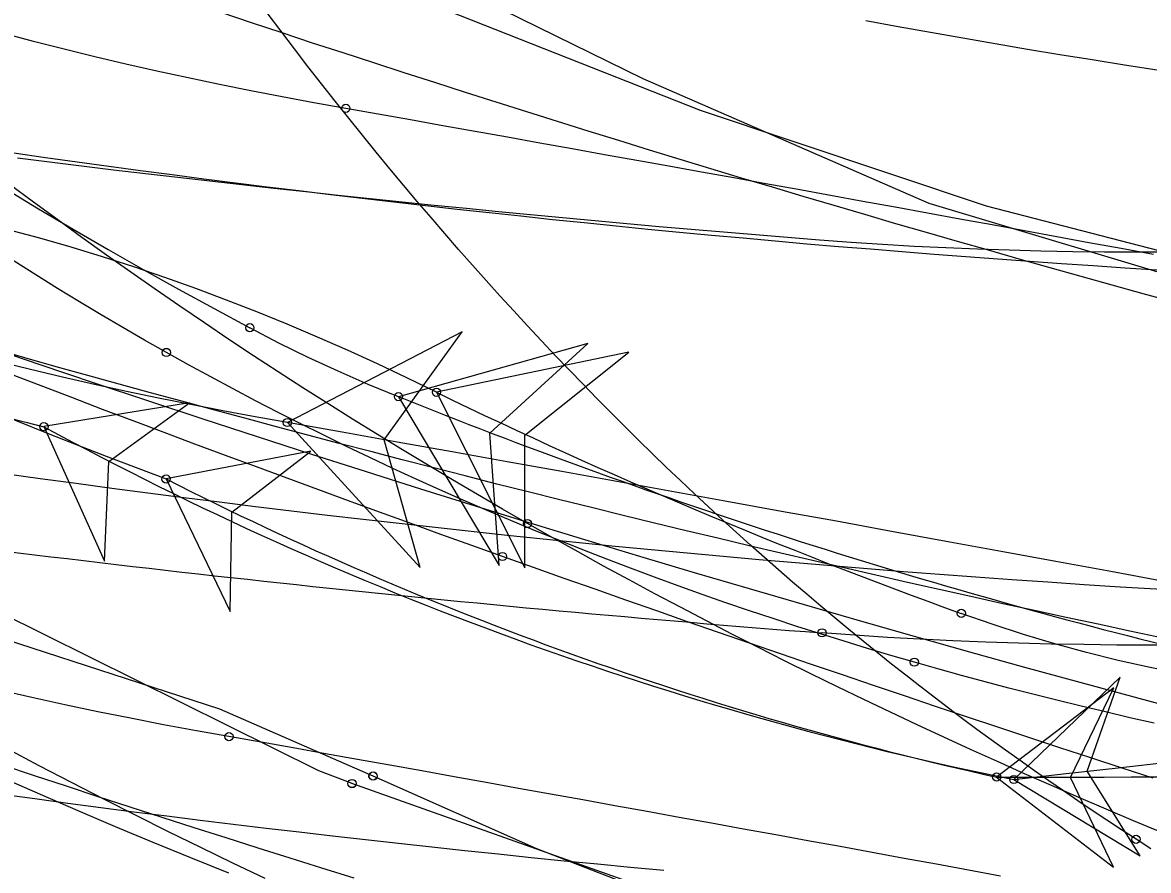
# Model space of a CAD drawing. Extents: x -14 to 1565148, y -25 to 642856.
# Drawn here: x 1564919.5 to 1564930.94, y 636514.98 to 636523.61 of the extents above; entities that cross this region are included whole.
import ezdxf

# ---------------------------------------------------------------- set-up
doc = ezdxf.new("R2010")
doc.units = 0
for name, color, linetype in [('DR_P_Headwall', 7, 'Continuous'), ('GE_P_Alignment_100_Stations', 7, 'Continuous'), ('MT_P_Work_Area', 7, 'Continuous'), ('PM_P_Edge_Line', 7, 'Continuous'), ('TR_Turning_Path25', 7, 'Continuous'), ('TR_Turning_Path26', 7, 'Continuous'), ('TR_Turning_Path28', 7, 'Continuous'), ('TR_Turning_Path28 - Copy-1', 7, 'Continuous'), ('TR_Turning_Path29', 7, 'Continuous')]:
    doc.layers.add(name, color=color, linetype=linetype)

msp = doc.modelspace()

# ---------------------------------------------------------------- linework, layer by layer
at = {"layer": 'DR_P_Headwall'}
for points in [[(1564928.072, 636523.627), (1564928.4, 636523.566), (1564928.728, 636523.506), (1564929.057, 636523.448), (1564929.386, 636523.391), (1564929.715, 636523.335), (1564930.044, 636523.281), (1564930.373, 636523.228), (1564930.702, 636523.176), (1564931.032, 636523.125)], [(1564919.714, 636519.494), (1564920.33, 636518.126), (1564920.375, 636519.139), (1564921.194, 636519.735), (1564919.714, 636519.494)], [(1564929.575, 636515.904), (1564930.859, 636515.129), (1564930.32, 636515.988), (1564930.656, 636516.944), (1564929.575, 636515.904)]]:
    msp.add_lwpolyline(points, dxfattribs=at)
for points in [[(1564919.714, 636519.494), (1564920.33, 636518.126), (1564920.375, 636519.139), (1564921.194, 636519.735)], [(1564929.575, 636515.904), (1564930.859, 636515.129), (1564930.32, 636515.988), (1564930.656, 636516.944)]]:
    msp.add_lwpolyline(points, close=True, dxfattribs=at)
for centre in [(1564919.714, 636519.494), (1564919.714, 636519.494), (1564929.575, 636515.904), (1564929.575, 636515.904)]:
    msp.add_circle(centre, 0.0417, dxfattribs=at)
for centre, radius, start, end in [((1564958.07, 636669.394), 154.73, 251.12048, 255.64723), ((1564613.99, 639342.494), 2844.152, 276.370616, 277.059009), ((1564936.633, 636550.633), 35.439, 241.4832, 258.5123)]:
    msp.add_arc(centre, radius, start, end, dxfattribs=at)
at = {"layer": 'GE_P_Alignment_100_Stations'}
for points in [[(1564922.847, 636515.863), (1564922.508, 636515.994), (1564919.257, 636517.608), (1564916.185, 636519.447), (1564913.245, 636521.491), (1564910.451, 636523.729), (1564907.815, 636526.153), (1564905.35, 636528.75), (1564903.067, 636531.509), (1564900.977, 636534.416), (1564899.09, 636537.459), (1564897.413, 636540.623), (1564895.955, 636543.894), (1564894.723, 636547.256), (1564893.722, 636550.695), (1564892.958, 636554.193), (1564892.433, 636557.736), (1564892.167, 636560.948)], [(1564934.025, 636520.711), (1564931.584, 636520.902), (1564928.713, 636521.764), (1564925.805, 636523.031), (1564924.383, 636523.732)], [(1564934.03, 636520.821), (1564932.22, 636520.981), (1564929.296, 636521.736), (1564926.389, 636522.71), (1564923.822, 636523.723)], [(1564923.705, 636519.844), (1564923.405, 636519.99), (1564923.104, 636520.132), (1564922.8, 636520.271), (1564922.495, 636520.405), (1564922.188, 636520.535), (1564921.88, 636520.661), (1564921.569, 636520.782), (1564921.257, 636520.899), (1564920.943, 636521.011), (1564920.628, 636521.119), (1564920.31, 636521.221), (1564919.992, 636521.319), (1564919.671, 636521.411), (1564919.35, 636521.498), (1564919.026, 636521.579), (1564918.702, 636521.655), (1564918.376, 636521.725), (1564918.049, 636521.79), (1564917.721, 636521.848), (1564917.391, 636521.9), (1564917.061, 636521.947)], [(1564923.319, 636519.799), (1564923.01, 636519.924), (1564922.704, 636520.057), (1564922.402, 636520.197), (1564922.103, 636520.345), (1564921.808, 636520.5)], [(1564923.319, 636519.799), (1564924.341, 636518.08), (1564924.248, 636519.428), (1564925.244, 636520.341), (1564923.319, 636519.799)], [(1564923.705, 636519.844), (1564924.605, 636518.058), (1564924.605, 636519.409), (1564925.662, 636520.252), (1564923.705, 636519.844)], [(1564923.061, 636515.939), (1564921.502, 636516.621), (1564918.37, 636517.636), (1564915.142, 636518.166), (1564911.778, 636518.604), (1564909.759, 636518.863)], [(1564934.273, 636516.721), (1564933.94, 636516.722), (1564933.606, 636516.729), (1564933.273, 636516.743), (1564932.941, 636516.765), (1564932.609, 636516.793), (1564932.277, 636516.828), (1564931.947, 636516.871), (1564931.617, 636516.921), (1564931.289, 636516.979), (1564930.962, 636517.044), (1564930.636, 636517.116), (1564930.313, 636517.196), (1564929.991, 636517.284), (1564929.672, 636517.38), (1564929.355, 636517.483), (1564929.041, 636517.594)], [(1564921.962, 636514.897), (1564921.635, 636515.053), (1564921.308, 636515.212), (1564920.98, 636515.373), (1564920.653, 636515.537), (1564920.324, 636515.703), (1564919.996, 636515.873), (1564919.667, 636516.045), (1564919.337, 636516.22)], [(1564921.593, 636514.953), (1564921.209, 636515.107), (1564920.826, 636515.264), (1564920.443, 636515.424), (1564920.061, 636515.586), (1564919.68, 636515.751), (1564919.3, 636515.919)], [(1564934.785, 636512.874), (1564932.623, 636513.039), (1564929.145, 636513.817), (1564925.803, 636514.812), (1564922.846, 636515.863)], [(1564934.523, 636512.731), (1564931.664, 636512.938), (1564928.124, 636513.881), (1564924.726, 636515.2), (1564923.06, 636515.939)]]:
    msp.add_lwpolyline(points, dxfattribs=at)
for points in [[(1564923.319, 636519.799), (1564924.341, 636518.08), (1564924.248, 636519.428), (1564925.244, 636520.341)], [(1564923.705, 636519.844), (1564924.605, 636518.058), (1564924.605, 636519.409), (1564925.662, 636520.252)]]:
    msp.add_lwpolyline(points, close=True, dxfattribs=at)
for centre in [(1564921.808, 636520.5), (1564921.808, 636520.5), (1564923.319, 636519.799), (1564923.319, 636519.799), (1564923.705, 636519.844), (1564923.705, 636519.844), (1564929.041, 636517.594), (1564929.041, 636517.594), (1564923.06, 636515.939), (1564923.061, 636515.939), (1564922.846, 636515.863), (1564922.847, 636515.863)]:
    msp.add_circle(centre, 0.0417, dxfattribs=at)
for centre, radius, start, end in [((1564944.747, 636563.681), 48.896, 181.6039, 242.0214), ((1564947.475, 636568.781), 54.405, 244.0931, 250.1945), ((1564945.495, 636574.878), 59.375, 248.06888, 255.97371)]:
    msp.add_arc(centre, radius, start, end, dxfattribs=at)
at = {"layer": 'MT_P_Work_Area'}
for points in [[(1564920.959, 636520.249), (1564920.738, 636520.375), (1564920.516, 636520.503), (1564920.295, 636520.633), (1564920.074, 636520.765), (1564919.853, 636520.9), (1564919.632, 636521.037), (1564919.412, 636521.176), (1564919.191, 636521.318), (1564918.971, 636521.462), (1564918.751, 636521.609), (1564918.531, 636521.758), (1564918.312, 636521.909), (1564918.093, 636522.063), (1564917.874, 636522.22), (1564917.655, 636522.379), (1564917.437, 636522.54), (1564917.219, 636522.704), (1564917.001, 636522.871), (1564916.784, 636523.04), (1564916.567, 636523.211), (1564916.351, 636523.386), (1564916.135, 636523.563), (1564915.919, 636523.742)], [(1564931.03, 636521.087), (1564930.706, 636521.108), (1564930.383, 636521.129), (1564930.059, 636521.151), (1564929.735, 636521.174), (1564929.411, 636521.197), (1564929.087, 636521.221), (1564928.764, 636521.246), (1564928.44, 636521.272), (1564928.117, 636521.298), (1564927.793, 636521.325), (1564927.47, 636521.352), (1564927.147, 636521.381), (1564926.823, 636521.41), (1564926.5, 636521.44), (1564926.177, 636521.47), (1564925.854, 636521.501), (1564925.531, 636521.533), (1564925.208, 636521.566), (1564924.885, 636521.599), (1564924.562, 636521.634), (1564924.24, 636521.668), (1564923.917, 636521.704), (1564923.594, 636521.74), (1564923.272, 636521.777), (1564922.949, 636521.815), (1564922.627, 636521.853), (1564922.305, 636521.892), (1564921.983, 636521.932), (1564921.661, 636521.972), (1564921.339, 636522.013), (1564921.017, 636522.055), (1564920.695, 636522.098), (1564920.374, 636522.141), (1564920.052, 636522.185), (1564919.731, 636522.23), (1564919.409, 636522.275)], [(1564928.564, 636517.098), (1564928.326, 636517.167), (1564928.088, 636517.238), (1564927.849, 636517.311), (1564927.609, 636517.386), (1564927.369, 636517.462), (1564927.129, 636517.541), (1564926.888, 636517.621), (1564926.647, 636517.703), (1564926.405, 636517.788), (1564926.163, 636517.874), (1564925.921, 636517.962), (1564925.679, 636518.053), (1564925.436, 636518.146), (1564925.193, 636518.24), (1564924.948, 636518.338), (1564924.703, 636518.437), (1564924.461, 636518.538), (1564924.219, 636518.641), (1564923.978, 636518.745), (1564923.739, 636518.851), (1564923.5, 636518.959), (1564923.263, 636519.068), (1564923.027, 636519.179), (1564922.792, 636519.292), (1564922.559, 636519.406), (1564922.327, 636519.521), (1564922.096, 636519.639), (1564921.866, 636519.758), (1564921.637, 636519.878), (1564921.41, 636520), (1564921.184, 636520.124), (1564920.959, 636520.249)], [(1564931.003, 636516.476), (1564930.754, 636516.533), (1564930.506, 636516.591), (1564930.259, 636516.65), (1564930.013, 636516.71), (1564929.769, 636516.772), (1564929.525, 636516.834), (1564929.283, 636516.898), (1564929.042, 636516.964), (1564928.802, 636517.03), (1564928.564, 636517.098)], [(1564926.017, 636514.978), (1564925.679, 636515.01), (1564925.342, 636515.042), (1564925.005, 636515.075), (1564924.668, 636515.109), (1564924.331, 636515.144), (1564923.994, 636515.179), (1564923.657, 636515.215), (1564923.32, 636515.252), (1564922.983, 636515.289), (1564922.647, 636515.328), (1564922.31, 636515.367), (1564921.974, 636515.407), (1564921.637, 636515.447), (1564921.301, 636515.488), (1564920.965, 636515.53), (1564920.629, 636515.573), (1564920.293, 636515.617), (1564919.957, 636515.661), (1564919.621, 636515.706), (1564919.285, 636515.751)]]:
    msp.add_lwpolyline(points, dxfattribs=at)
for centre in [(1564920.959, 636520.249), (1564920.959, 636520.249), (1564928.564, 636517.098), (1564928.564, 636517.098)]:
    msp.add_circle(centre, 0.0417, dxfattribs=at)
msp.add_arc((1564940.192, 636668.113), 150.55, 258.94678, 267.90934, dxfattribs=at)
at = {"layer": 'PM_P_Edge_Line'}
for points in [[(1564920.956, 636518.962), (1564921.608, 636517.612), (1564921.626, 636518.625), (1564922.429, 636519.243)], [(1564929.4, 636515.929), (1564930.587, 636515.012), (1564930.15, 636515.926), (1564930.593, 636516.838)]]:
    msp.add_lwpolyline(points, close=True, dxfattribs=at)
for points in [[(1564920.956, 636518.962), (1564921.608, 636517.612), (1564921.626, 636518.625), (1564922.429, 636519.243), (1564920.956, 636518.962)], [(1564929.4, 636515.929), (1564930.587, 636515.012), (1564930.15, 636515.926), (1564930.593, 636516.838), (1564929.4, 636515.929)]]:
    msp.add_lwpolyline(points, dxfattribs=at)
for centre in [(1564920.956, 636518.962), (1564920.956, 636518.962), (1564929.4, 636515.929), (1564929.4, 636515.929)]:
    msp.add_circle(centre, 0.0417, dxfattribs=at)
for centre, radius, start, end in [((1564940.121, 636570.349), 54.844, 227.8201, 249.5466), ((1564937.144, 636550.752), 35.674, 243.0139, 257.463), ((1564929.931, 636628.105), 112.178, 269.72864, 278.66883)]:
    msp.add_arc(centre, radius, start, end, dxfattribs=at)
at = {"layer": 'TR_Turning_Path25'}
msp.add_arc((1564989.087, 636426.565), 91.716, 76.77078, 136.7592, dxfattribs=at)
at = {"layer": 'TR_Turning_Path26'}
for points in [[(1564922.783, 636522.732), (1564922.458, 636522.79), (1564922.137, 636522.849), (1564921.817, 636522.911), (1564921.498, 636522.975), (1564921.18, 636523.042), (1564920.863, 636523.111), (1564920.547, 636523.183), (1564920.232, 636523.257), (1564919.919, 636523.334), (1564919.607, 636523.413), (1564919.296, 636523.496), (1564918.987, 636523.581), (1564918.679, 636523.668)], [(1564930.996, 636521.244), (1564930.668, 636521.305), (1564930.339, 636521.365), (1564930.011, 636521.425), (1564929.683, 636521.486), (1564929.354, 636521.546), (1564929.026, 636521.606), (1564928.697, 636521.666), (1564928.369, 636521.726), (1564928.041, 636521.786), (1564927.712, 636521.845), (1564927.384, 636521.905), (1564927.055, 636521.965), (1564926.727, 636522.024), (1564926.398, 636522.083), (1564926.069, 636522.143), (1564925.741, 636522.202), (1564925.412, 636522.261), (1564925.084, 636522.32), (1564924.755, 636522.379), (1564924.427, 636522.438), (1564924.098, 636522.497), (1564923.769, 636522.556), (1564923.441, 636522.615), (1564923.112, 636522.673), (1564922.783, 636522.732)], [(1564924.631, 636518.508), (1564924.376, 636518.655), (1564924.121, 636518.803), (1564923.867, 636518.953), (1564923.613, 636519.104), (1564923.359, 636519.258), (1564923.106, 636519.413), (1564922.853, 636519.57), (1564922.6, 636519.729), (1564922.348, 636519.889), (1564922.097, 636520.052), (1564921.845, 636520.216), (1564921.595, 636520.382), (1564921.345, 636520.55), (1564921.095, 636520.72), (1564920.846, 636520.891), (1564920.597, 636521.065), (1564920.349, 636521.24), (1564920.101, 636521.417), (1564919.854, 636521.597), (1564919.608, 636521.778), (1564919.362, 636521.96)], [(1564922.189, 636519.536), (1564923.538, 636518.06), (1564923.174, 636519.361), (1564923.965, 636520.457), (1564922.189, 636519.536)], [(1564922.189, 636519.536), (1564921.861, 636519.595), (1564921.533, 636519.656), (1564921.206, 636519.719), (1564920.879, 636519.785), (1564920.553, 636519.853), (1564920.227, 636519.924), (1564919.902, 636519.998), (1564919.578, 636520.074), (1564919.254, 636520.154)], [(1564931.07, 636515.368), (1564930.791, 636515.484), (1564930.513, 636515.602), (1564930.236, 636515.721), (1564929.959, 636515.842), (1564929.684, 636515.963), (1564929.409, 636516.086), (1564929.135, 636516.21), (1564928.862, 636516.335), (1564928.591, 636516.462), (1564928.32, 636516.589), (1564928.05, 636516.718), (1564927.781, 636516.848), (1564927.512, 636516.98), (1564927.245, 636517.112), (1564926.979, 636517.246), (1564926.714, 636517.381), (1564926.45, 636517.518), (1564926.187, 636517.656), (1564925.925, 636517.794), (1564925.664, 636517.935), (1564925.404, 636518.076), (1564925.146, 636518.219), (1564924.888, 636518.363), (1564924.631, 636518.508)], [(1564921.595, 636516.341), (1564921.264, 636516.4), (1564920.93, 636516.462), (1564920.595, 636516.527), (1564920.261, 636516.594), (1564919.927, 636516.664), (1564919.592, 636516.737), (1564919.258, 636516.813)], [(1564929.441, 636514.922), (1564929.115, 636514.982), (1564928.788, 636515.042), (1564928.461, 636515.102), (1564928.134, 636515.161), (1564927.808, 636515.221), (1564927.481, 636515.281), (1564927.154, 636515.34), (1564926.827, 636515.4), (1564926.5, 636515.459), (1564926.173, 636515.519), (1564925.846, 636515.578), (1564925.519, 636515.637), (1564925.192, 636515.696), (1564924.865, 636515.755), (1564924.538, 636515.814), (1564924.211, 636515.873), (1564923.884, 636515.932), (1564923.557, 636515.991), (1564923.23, 636516.049), (1564922.903, 636516.108), (1564922.576, 636516.166), (1564922.249, 636516.225), (1564921.922, 636516.283), (1564921.595, 636516.341)]]:
    msp.add_lwpolyline(points, dxfattribs=at)
msp.add_lwpolyline([(1564922.189, 636519.536), (1564923.538, 636518.06), (1564923.174, 636519.361), (1564923.965, 636520.457)], close=True, dxfattribs=at)
for centre in [(1564922.783, 636522.732), (1564922.783, 636522.732), (1564922.189, 636519.536), (1564922.189, 636519.536), (1564924.631, 636518.508), (1564924.631, 636518.508), (1564921.595, 636516.341), (1564921.595, 636516.341)]:
    msp.add_circle(centre, 0.0417, dxfattribs=at)
msp.add_arc((1564687.665, 635201.082), 1339.15, 76.807395, 79.913822, dxfattribs=at)
at = {"layer": 'TR_Turning_Path28'}
for points in [[(1564931.147, 636521.269), (1564930.822, 636521.268), (1564930.498, 636521.269), (1564930.174, 636521.273), (1564929.85, 636521.279), (1564929.528, 636521.288), (1564929.205, 636521.299), (1564928.883, 636521.312), (1564928.562, 636521.328), (1564928.241, 636521.347), (1564927.921, 636521.368), (1564927.598, 636521.392), (1564927.275, 636521.418), (1564926.948, 636521.444), (1564926.622, 636521.472), (1564926.295, 636521.5), (1564925.968, 636521.528), (1564925.641, 636521.557), (1564925.315, 636521.587), (1564924.988, 636521.617), (1564924.662, 636521.648), (1564924.335, 636521.68), (1564924.009, 636521.712), (1564923.682, 636521.745), (1564923.356, 636521.778), (1564923.03, 636521.812), (1564922.704, 636521.846), (1564922.377, 636521.882), (1564922.051, 636521.917), (1564921.725, 636521.954), (1564921.4, 636521.991), (1564921.074, 636522.028), (1564920.748, 636522.066), (1564920.422, 636522.105), (1564920.097, 636522.144), (1564919.771, 636522.184), (1564919.446, 636522.225)], [(1564931.077, 636517.347), (1564930.754, 636517.415), (1564930.431, 636517.483), (1564930.108, 636517.553), (1564929.785, 636517.622), (1564929.462, 636517.693), (1564929.139, 636517.765), (1564928.816, 636517.837), (1564928.493, 636517.909), (1564928.171, 636517.982), (1564927.85, 636518.056), (1564927.529, 636518.131), (1564927.207, 636518.206), (1564926.886, 636518.282), (1564926.565, 636518.358), (1564926.244, 636518.435), (1564925.923, 636518.513), (1564925.602, 636518.591), (1564925.281, 636518.67), (1564924.96, 636518.749), (1564924.639, 636518.83), (1564924.319, 636518.91), (1564923.998, 636518.992), (1564923.678, 636519.074), (1564923.357, 636519.157), (1564923.037, 636519.24), (1564922.717, 636519.324), (1564922.397, 636519.408), (1564922.077, 636519.493), (1564921.757, 636519.579), (1564921.437, 636519.665), (1564921.117, 636519.752), (1564920.798, 636519.839), (1564920.478, 636519.927), (1564920.159, 636520.015), (1564919.84, 636520.104), (1564919.52, 636520.194), (1564919.201, 636520.284)], [(1564935.284, 636517.453), (1564934.951, 636517.426), (1564934.619, 636517.402), (1564934.286, 636517.38), (1564933.953, 636517.359), (1564933.621, 636517.341), (1564933.288, 636517.325), (1564932.955, 636517.31), (1564932.622, 636517.298), (1564932.288, 636517.288), (1564931.955, 636517.281), (1564931.622, 636517.275), (1564931.289, 636517.272), (1564930.955, 636517.271), (1564930.622, 636517.272), (1564930.289, 636517.276), (1564929.955, 636517.282), (1564929.622, 636517.291), (1564929.289, 636517.302), (1564928.956, 636517.316), (1564928.623, 636517.332), (1564928.29, 636517.35), (1564927.957, 636517.372), (1564927.625, 636517.396)]]:
    msp.add_lwpolyline(points, dxfattribs=at)
msp.add_circle((1564927.625, 636517.396), 0.0417, dxfattribs=at)
msp.add_circle((1564927.625, 636517.396), 0.0417, dxfattribs=at)
msp.add_arc((1564941.593, 636698.618), 181.76, 262.2101, 265.59247, dxfattribs=at)
at = {"layer": 'TR_Turning_Path28 - Copy-1'}
for points in [[(1564931.204, 636520.76), (1564930.889, 636520.846), (1564930.574, 636520.933), (1564930.26, 636521.021), (1564929.945, 636521.109), (1564929.631, 636521.198), (1564929.316, 636521.288), (1564929.002, 636521.378), (1564928.688, 636521.468), (1564928.375, 636521.559), (1564928.061, 636521.651), (1564927.748, 636521.743), (1564927.434, 636521.836), (1564927.121, 636521.929), (1564926.808, 636522.023), (1564926.496, 636522.118), (1564926.183, 636522.213), (1564925.871, 636522.308), (1564925.558, 636522.405), (1564925.246, 636522.501), (1564924.934, 636522.599), (1564924.623, 636522.697), (1564924.311, 636522.795), (1564924, 636522.894), (1564923.689, 636522.994), (1564923.378, 636523.094), (1564923.067, 636523.194), (1564922.756, 636523.296), (1564922.446, 636523.397), (1564922.135, 636523.5), (1564921.825, 636523.603), (1564921.516, 636523.706)], [(1564924.376, 636518.173), (1564924.063, 636518.285), (1564923.751, 636518.398), (1564923.438, 636518.511), (1564923.125, 636518.625), (1564922.812, 636518.739), (1564922.499, 636518.854), (1564922.186, 636518.969), (1564921.874, 636519.084), (1564921.561, 636519.201), (1564921.248, 636519.317), (1564920.936, 636519.434), (1564920.623, 636519.552), (1564920.311, 636519.67), (1564919.998, 636519.789), (1564919.686, 636519.908), (1564919.374, 636520.027)], [(1564930.992, 636515.918), (1564930.676, 636516.021), (1564930.359, 636516.125), (1564930.043, 636516.228), (1564929.727, 636516.333), (1564929.411, 636516.438), (1564929.095, 636516.543), (1564928.779, 636516.648), (1564928.464, 636516.754), (1564928.148, 636516.861), (1564927.833, 636516.968), (1564927.518, 636517.075), (1564927.203, 636517.183), (1564926.888, 636517.291), (1564926.574, 636517.4), (1564926.259, 636517.509), (1564925.945, 636517.619), (1564925.631, 636517.729), (1564925.317, 636517.839), (1564925.003, 636517.95), (1564924.69, 636518.061), (1564924.376, 636518.173)], [(1564922.867, 636514.9), (1564922.541, 636515.001), (1564922.216, 636515.104), (1564921.891, 636515.206), (1564921.566, 636515.31), (1564921.241, 636515.414), (1564920.916, 636515.518), (1564920.592, 636515.623), (1564920.267, 636515.729), (1564919.943, 636515.835), (1564919.619, 636515.942), (1564919.296, 636516.05)]]:
    msp.add_lwpolyline(points, dxfattribs=at)
msp.add_circle((1564924.376, 636518.173), 0.0417, dxfattribs=at)
msp.add_circle((1564924.376, 636518.173), 0.0417, dxfattribs=at)
msp.add_arc((1564979.005, 636695.339), 184.987, 234.0043, 257.06523, dxfattribs=at)
at = {"layer": 'TR_Turning_Path29'}
for points in [[(1564930.818, 636515.296), (1564930.67, 636515.393), (1564930.521, 636515.49), (1564930.373, 636515.589), (1564930.226, 636515.688), (1564930.079, 636515.788), (1564929.931, 636515.89), (1564929.785, 636515.992), (1564929.638, 636516.096), (1564929.492, 636516.201), (1564929.346, 636516.307), (1564929.2, 636516.414), (1564929.055, 636516.522), (1564928.91, 636516.631), (1564928.765, 636516.741), (1564928.62, 636516.853), (1564928.476, 636516.966), (1564928.331, 636517.079), (1564928.187, 636517.195), (1564928.043, 636517.311), (1564927.899, 636517.429), (1564927.756, 636517.548), (1564927.612, 636517.668), (1564927.469, 636517.789), (1564927.326, 636517.912), (1564927.183, 636518.037), (1564927.04, 636518.162), (1564926.897, 636518.289), (1564926.755, 636518.417), (1564926.612, 636518.547), (1564926.47, 636518.678), (1564926.328, 636518.811), (1564926.186, 636518.945), (1564926.044, 636519.08), (1564925.902, 636519.217), (1564925.76, 636519.356), (1564925.619, 636519.496), (1564925.477, 636519.637), (1564925.336, 636519.78), (1564925.195, 636519.925), (1564925.054, 636520.071), (1564924.913, 636520.218), (1564924.772, 636520.368), (1564924.631, 636520.519), (1564924.491, 636520.671), (1564924.35, 636520.825), (1564924.21, 636520.981), (1564924.07, 636521.138), (1564923.929, 636521.297), (1564923.789, 636521.458), (1564923.65, 636521.621), (1564923.51, 636521.785), (1564923.37, 636521.95), (1564923.231, 636522.118), (1564923.092, 636522.287), (1564922.953, 636522.458), (1564922.814, 636522.631), (1564922.675, 636522.805), (1564922.536, 636522.981), (1564922.398, 636523.159), (1564922.26, 636523.338), (1564922.121, 636523.52), (1564921.983, 636523.704)], [(1564930.969, 636515.199), (1564930.818, 636515.296)]]:
    msp.add_lwpolyline(points, dxfattribs=at)
msp.add_circle((1564930.818, 636515.296), 0.0417, dxfattribs=at)
msp.add_circle((1564930.818, 636515.296), 0.0417, dxfattribs=at)
msp.add_arc((1564931.872, 636537.484), 42.609, 175.5057, 253.9189, dxfattribs=at)

doc.saveas('drawing.dxf')
